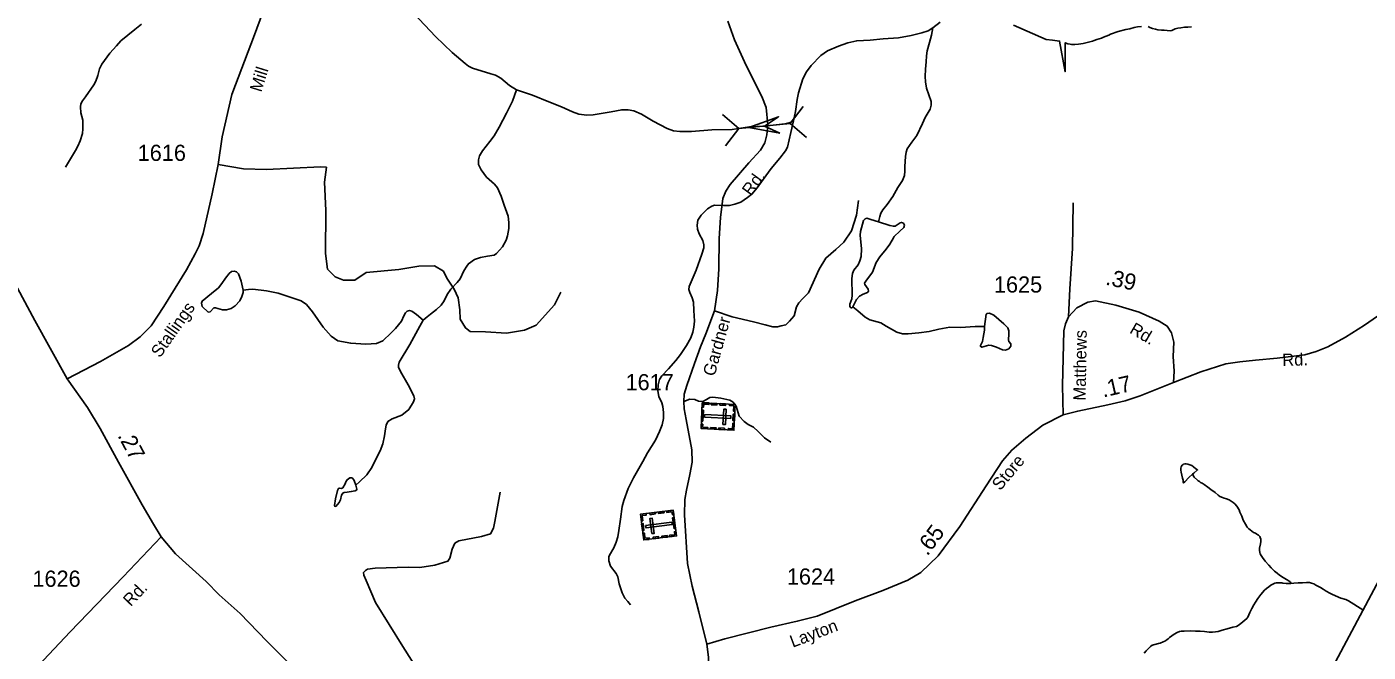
# Model space of a CAD drawing. Extents: x 2126262 to 2293712, y 749403 to 919119.
# Drawn here: x 2251899 to 2262243, y 835686 to 840507 of the extents above; entities that cross this region are included whole.
import ezdxf

# ---------------------------------------------------------------- set-up
doc = ezdxf.new("R2010")
doc.units = 0
for name, color, linetype in [('Exist Boundary Political CountyLine', 7, 'Continuous'), ('Exist Cultural Cemetery CELL', 7, 'Continuous'), ('Exist Hydrographic Creek Single Shore', 7, 'Continuous'), ('Exist Hydrographic Misc Water Feature', 7, 'Continuous'), ('Exist Hydrographic Pond Under 1500 Sq Ft', 7, 'Continuous'), ('Exist Road Non-System Type 51', 7, 'Continuous'), ('Exist Road Secondary Mileage Hundredths English Label', 7, 'Continuous'), ('Exist Road Secondary Structure Pipe Attributed CELL', 7, 'Continuous'), ('Exist Road Secondary Structure Pipe CELL', 7, 'Continuous'), ('Exist Road Secondary Type 41 Attributed', 7, 'Continuous'), ('Exist Road Secondary Type 51 Attributed', 7, 'Continuous'), ('Exist Road Secondary Type 51 Label', 7, 'Continuous'), ('Exist Road Secondary Type 51 Number Label', 7, 'Continuous')]:
    doc.layers.add(name, color=color, linetype=linetype)

msp = doc.modelspace()

# ---------------------------------------------------------------- linework, layer by layer
at = {"layer": 'Exist Boundary Political CountyLine'}
msp.add_lwpolyline([(2293118, 894131), (2291904, 891776), (2258822, 829665), (2255410, 823324), (2242089, 797599), (2231460, 775981), (2225011, 762953), (2220566, 753520)], dxfattribs=at)
at = {"layer": 'Exist Cultural Cemetery CELL'}
for points in [[(2257362, 837596), (2257352, 837397), (2257098, 837411), (2257108, 837609)], [(2257106, 837576), (2257118, 837576), (2257119, 837598), (2257159, 837595), (2257160, 837607), (2257108, 837609)], [(2257178, 837606), (2257221, 837603), (2257221, 837592), (2257177, 837594)], [(2257245, 837602), (2257288, 837600), (2257288, 837588), (2257244, 837591)], [(2257292, 837559), (2257274, 837560), (2257267, 837442), (2257286, 837441)], [(2257319, 837598), (2257318, 837587), (2257351, 837585), (2257348, 837545), (2257360, 837544), (2257362, 837596)], [(2257116, 837551), (2257112, 837467), (2257101, 837467), (2257105, 837552)], [(2257327, 837488), (2257328, 837507), (2257126, 837518), (2257125, 837499)], [(2257358, 837522), (2257356, 837470), (2257344, 837471), (2257347, 837522)], [(2257099, 837444), (2257111, 837443), (2257110, 837421), (2257150, 837419), (2257149, 837408), (2257098, 837411)], [(2257170, 837418), (2257214, 837416), (2257213, 837404), (2257170, 837407)], [(2257236, 837415), (2257279, 837412), (2257279, 837401), (2257236, 837403)], [(2257308, 837399), (2257309, 837411), (2257341, 837409), (2257343, 837449), (2257354, 837449), (2257352, 837397)], [(2256656, 836551), (2256631, 836749), (2256884, 836780), (2256909, 836583)], [(2256674, 836754), (2256676, 836743), (2256644, 836739), (2256649, 836699), (2256638, 836697), (2256631, 836749)], [(2256748, 836752), (2256705, 836746), (2256704, 836758), (2256747, 836763)], [(2256813, 836760), (2256771, 836755), (2256769, 836766), (2256812, 836771)], [(2256888, 836748), (2256877, 836746), (2256874, 836768), (2256834, 836763), (2256832, 836774), (2256884, 836780)], [(2256647, 836625), (2256640, 836676), (2256652, 836677), (2256658, 836626)], [(2256671, 836663), (2256674, 836644), (2256875, 836670), (2256873, 836688)], [(2256718, 836600), (2256737, 836602), (2256722, 836719), (2256704, 836717)], [(2256890, 836638), (2256879, 836723), (2256891, 836724), (2256901, 836640)], [(2256699, 836556), (2256698, 836568), (2256666, 836564), (2256661, 836604), (2256650, 836603), (2256656, 836551)], [(2256773, 836566), (2256730, 836560), (2256728, 836572), (2256771, 836577)], [(2256839, 836574), (2256796, 836569), (2256795, 836580), (2256838, 836585)], [(2256904, 836616), (2256893, 836614), (2256896, 836592), (2256856, 836587), (2256857, 836576), (2256909, 836583)]]:
    msp.add_lwpolyline(points, close=True, dxfattribs=at)
at = {"layer": 'Exist Hydrographic Creek Single Shore'}
for points in [[(2258885, 840498), (2258850, 840476), (2258802, 840460), (2258719, 840441), (2258620, 840422), (2258502, 840413), (2258403, 840405), (2258299, 840400), (2258230, 840384), (2258157, 840358), (2258074, 840322), (2258023, 840286), (2257947, 840209), (2257912, 840161), (2257882, 840105), (2257849, 839999), (2257840, 839946), (2257826, 839855), (2257812, 839783)], [(2258885, 840498), (2258943, 840542)], [(2259508, 840520), (2259759, 840410), (2259809, 840403), (2259863, 840397), (2259905, 840160), (2259907, 840384), (2259928, 840376), (2259945, 840372), (2259956, 840371), (2259965, 840371), (2259972, 840370), (2259982, 840370), (2260009, 840373), (2260045, 840379), (2260117, 840395), (2260131, 840402), (2260151, 840408), (2260169, 840414), (2260186, 840420), (2260203, 840426), (2260242, 840443), (2260256, 840449), (2260316, 840471), (2260374, 840486), (2260404, 840492), (2260438, 840501), (2260465, 840506), (2260494, 840509)], [(2260546, 840508), (2260560, 840502), (2260580, 840494), (2260602, 840488), (2260620, 840484), (2260648, 840480), (2260669, 840481), (2260694, 840478), (2260718, 840477)], [(2260718, 840477), (2260728, 840479), (2260754, 840490), (2260774, 840496), (2260797, 840499), (2260827, 840503), (2260853, 840505), (2260880, 840507)], [(2257812, 839783), (2257785, 839770), (2257745, 839758), (2257588, 839742), (2257472, 839735), (2257339, 839715), (2257182, 839712), (2257025, 839700), (2256935, 839699), (2256886, 839705), (2256836, 839722), (2256729, 839780), (2256640, 839833), (2256579, 839858), (2256536, 839868), (2256487, 839867), (2256405, 839852), (2256266, 839828), (2256218, 839825), (2256155, 839834), (2256108, 839852), (2256023, 839889), (2255924, 839929), (2255798, 839979), (2255676, 840021)]]:
    msp.add_lwpolyline(points, dxfattribs=at)
at = {"layer": 'Exist Hydrographic Misc Water Feature'}
for points in [[(2255676, 840021), (2255622, 840055), (2255553, 840112), (2255514, 840135), (2255476, 840144), (2255335, 840187), (2255304, 840203), (2255280, 840225), (2255178, 840308), (2255050, 840432), (2254884, 840610)], [(2252783, 840527), (2252731, 840487), (2252625, 840398), (2252591, 840361), (2252540, 840304), (2252477, 840218), (2252459, 840183), (2252446, 840132), (2252431, 840088), (2252415, 840060), (2252352, 839968), (2252327, 839936), (2252315, 839913), (2252314, 839891), (2252316, 839845), (2252330, 839787), (2252332, 839721), (2252328, 839685), (2252311, 839627), (2252291, 839587), (2252274, 839553), (2252198, 839426)], [(2258885, 840498), (2258876, 840442), (2258861, 840385), (2258843, 840322), (2258837, 840284), (2258834, 840236), (2258829, 840180), (2258826, 840125), (2258828, 840082), (2258837, 840033), (2258872, 839932), (2258874, 839903), (2258866, 839871), (2258826, 839808), (2258805, 839762), (2258763, 839670), (2258723, 839617), (2258689, 839565), (2258681, 839541), (2258675, 839506), (2258669, 839430), (2258670, 839394), (2258667, 839361), (2258651, 839323), (2258617, 839267), (2258577, 839200), (2258534, 839138), (2258499, 839097), (2258485, 839071), (2258478, 839044), (2258468, 839003)], [(2255676, 840021), (2255643, 839933), (2255598, 839841), (2255542, 839732), (2255504, 839666), (2255469, 839622), (2255414, 839550), (2255391, 839513), (2255382, 839482), (2255383, 839446), (2255402, 839405), (2255444, 839349), (2255505, 839295), (2255528, 839265), (2255557, 839201), (2255581, 839131), (2255610, 839047), (2255617, 838998), (2255615, 838951), (2255606, 838896), (2255596, 838862), (2255568, 838811), (2255522, 838759), (2255502, 838746), (2255451, 838738), (2255397, 838729), (2255351, 838712), (2255304, 838681), (2255291, 838663), (2255270, 838625), (2255241, 838563), (2255217, 838535), (2255169, 838484), (2255141, 838443), (2255118, 838395), (2255093, 838361), (2255057, 838328), (2255011, 838293), (2254986, 838271), (2254955, 838246)], [(2257812, 839783), (2257791, 839691), (2257764, 839580), (2257750, 839550), (2257707, 839495), (2257639, 839415), (2257598, 839358), (2257532, 839265), (2257491, 839218), (2257457, 839190), (2257404, 839156), (2257359, 839139), (2257317, 839130), (2257271, 839130), (2257203, 839131), (2257182, 839125), (2257148, 839104), (2257098, 839055), (2257074, 839016), (2257069, 838978), (2257071, 838946), (2257084, 838910), (2257113, 838859), (2257121, 838827), (2257121, 838804), (2257105, 838755), (2257060, 838632), (2257007, 838504), (2257004, 838482), (2257011, 838458), (2257031, 838418), (2257039, 838384), (2257043, 838321), (2257047, 838239), (2257043, 838191), (2257036, 838153), (2257020, 838109), (2256987, 838049), (2256940, 837981), (2256904, 837934), (2256846, 837871), (2256797, 837817), (2256778, 837788), (2256768, 837746), (2256765, 837701), (2256773, 837656), (2256795, 837608), (2256804, 837580), (2256810, 837534), (2256810, 837488), (2256799, 837438), (2256779, 837387), (2256746, 837320), (2256685, 837224), (2256649, 837157), (2256577, 837029), (2256535, 836948), (2256503, 836855), (2256491, 836809), (2256476, 836711), (2256465, 836623), (2256457, 836575), (2256444, 836534), (2256425, 836490), (2256391, 836435), (2256386, 836420), (2256387, 836391), (2256400, 836349), (2256443, 836293), (2256456, 836267), (2256468, 836212), (2256490, 836144), (2256511, 836103), (2256533, 836076), (2256554, 836052)], [(2254955, 838246), (2254905, 838288), (2254869, 838314), (2254849, 838319), (2254832, 838315), (2254818, 838303), (2254807, 838278), (2254787, 838237), (2254742, 838181), (2254709, 838149), (2254644, 838086), (2254596, 838066), (2254513, 838061), (2254397, 838068), (2254296, 838087), (2254247, 838123), (2254185, 838192), (2254103, 838309), (2254055, 838366), (2254014, 838395), (2253938, 838420), (2253837, 838454), (2253748, 838471), (2253642, 838484), (2253608, 838483), (2253567, 838477)], [(2258270, 838348), (2258307, 838317), (2258365, 838268), (2258401, 838249), (2258428, 838240), (2258485, 838224), (2258527, 838199), (2258609, 838152), (2258651, 838141), (2258695, 838140), (2258778, 838147), (2258858, 838159), (2258933, 838177), (2259017, 838191), (2259099, 838190), (2259213, 838196), (2259260, 838197), (2259285, 838197)], [(2254955, 838246), (2254929, 838199), (2254852, 838058), (2254771, 837922), (2254765, 837898), (2254766, 837883), (2254781, 837849), (2254840, 837746), (2254884, 837661), (2254888, 837640), (2254881, 837615), (2254844, 837558), (2254792, 837513), (2254715, 837485), (2254683, 837464), (2254671, 837437), (2254665, 837409), (2254657, 837353), (2254645, 837292), (2254625, 837237), (2254590, 837173), (2254560, 837111), (2254521, 837053), (2254464, 836998), (2254435, 836973)], [(2260887, 837058), (2260899, 837066), (2260927, 837091), (2260914, 837100), (2260897, 837115), (2260883, 837124), (2260868, 837131), (2260852, 837136), (2260840, 837138), (2260836, 837138), (2260829, 837138), (2260820, 837136), (2260816, 837134), (2260809, 837128), (2260803, 837120), (2260800, 837114), (2260799, 837104), (2260799, 837090), (2260801, 837073), (2260812, 837027), (2260815, 837012), (2260817, 837000), (2260820, 836991), (2260830, 837000), (2260859, 837032), (2260887, 837058)], [(2260887, 837058), (2260900, 837036), (2260928, 837011), (2260933, 837006), (2260941, 837001), (2260949, 836995), (2260962, 836989), (2260978, 836979), (2261006, 836959), (2261030, 836941), (2261064, 836916), (2261085, 836896), (2261100, 836887), (2261119, 836879), (2261132, 836874), (2261151, 836869), (2261171, 836860), (2261187, 836851), (2261201, 836841), (2261215, 836829), (2261231, 836812), (2261247, 836783), (2261254, 836765), (2261268, 836735), (2261280, 836704), (2261296, 836672), (2261311, 836649), (2261315, 836644), (2261323, 836636), (2261333, 836629), (2261345, 836619), (2261359, 836610), (2261373, 836603), (2261385, 836597), (2261393, 836591), (2261397, 836587), (2261407, 836577), (2261411, 836569), (2261415, 836557), (2261415, 836540), (2261412, 836521), (2261406, 836487), (2261405, 836473), (2261408, 836455), (2261410, 836444), (2261417, 836432), (2261427, 836415), (2261449, 836387), (2261477, 836356), (2261495, 836336), (2261521, 836310), (2261542, 836295), (2261560, 836280), (2261588, 836261), (2261612, 836247), (2261618, 836243), (2261634, 836234), (2261638, 836231), (2261644, 836225), (2261646, 836219), (2261647, 836216)], [(2261647, 836216), (2261640, 836215), (2261610, 836216), (2261586, 836219), (2261576, 836220), (2261564, 836220), (2261534, 836220), (2261522, 836218), (2261513, 836214), (2261503, 836208), (2261493, 836202), (2261477, 836190), (2261459, 836177), (2261443, 836164), (2261415, 836132), (2261393, 836101), (2261374, 836071), (2261362, 836051), (2261346, 836022), (2261338, 836007), (2261330, 835991), (2261323, 835973), (2261315, 835956), (2261307, 835946), (2261293, 835932), (2261277, 835920), (2261248, 835898), (2261228, 835885), (2261200, 835878), (2261156, 835865), (2261118, 835856), (2261108, 835854), (2261085, 835845), (2261066, 835842), (2261042, 835840), (2261016, 835841), (2260982, 835845), (2260948, 835847), (2260912, 835848), (2260870, 835850), (2260824, 835848), (2260802, 835847), (2260788, 835845), (2260770, 835839), (2260748, 835826), (2260730, 835813), (2260712, 835799), (2260701, 835789), (2260689, 835781), (2260675, 835770), (2260663, 835765), (2260639, 835756), (2260625, 835752), (2260597, 835746), (2260587, 835744), (2260580, 835741), (2260577, 835740), (2260565, 835729), (2260556, 835721), (2260546, 835712), (2260532, 835696), (2260516, 835678)], [(2262202, 836012), (2262092, 836081), (2262071, 836091), (2262031, 836103), (2261967, 836130), (2261947, 836140), (2261919, 836156), (2261895, 836171), (2261875, 836185), (2261860, 836193), (2261840, 836204), (2261824, 836212), (2261806, 836219), (2261790, 836223), (2261768, 836224), (2261736, 836222), (2261704, 836220), (2261670, 836217), (2261647, 836216)]]:
    msp.add_lwpolyline(points, dxfattribs=at)
for points in [[(2253567, 838477), (2253552, 838546), (2253531, 838602), (2253515, 838618), (2253498, 838623), (2253478, 838620), (2253458, 838605), (2253431, 838568), (2253404, 838528), (2253376, 838496), (2253323, 838450), (2253252, 838393), (2253246, 838376), (2253252, 838352), (2253298, 838308), (2253312, 838309), (2253340, 838340), (2253354, 838341), (2253409, 838326), (2253439, 838325), (2253475, 838335), (2253506, 838356), (2253542, 838395), (2253557, 838427), (2253566, 838459)], [(2254435, 836973), (2254445, 836944), (2254440, 836935), (2254430, 836929), (2254401, 836924), (2254368, 836920), (2254345, 836917), (2254335, 836912), (2254325, 836896), (2254318, 836860), (2254307, 836839), (2254281, 836810), (2254275, 836811), (2254271, 836818), (2254279, 836869), (2254294, 836933), (2254303, 836948), (2254310, 836950), (2254325, 836948), (2254336, 836954), (2254355, 836983), (2254360, 837000), (2254370, 837015), (2254389, 837030), (2254404, 837030), (2254413, 837024), (2254423, 837009)]]:
    msp.add_lwpolyline(points, close=True, dxfattribs=at)
at = {"layer": 'Exist Hydrographic Pond Under 1500 Sq Ft'}
for points in [[(2258270, 838348), (2258262, 838340), (2258254, 838341), (2258245, 838350), (2258245, 838369), (2258261, 838409), (2258264, 838438), (2258262, 838567), (2258265, 838604), (2258276, 838631), (2258309, 838672), (2258324, 838702), (2258334, 838736), (2258336, 838795), (2258325, 838902), (2258327, 838929), (2258352, 839015), (2258364, 839026), (2258377, 839031), (2258407, 839022), (2258468, 839003)], [(2258468, 839003), (2258555, 838974), (2258582, 838969), (2258596, 838971), (2258633, 838997), (2258644, 838999), (2258659, 838992), (2258666, 838978), (2258662, 838960), (2258630, 838931), (2258588, 838891), (2258582, 838880), (2258555, 838831), (2258527, 838793), (2258476, 838734), (2258450, 838689), (2258420, 838616), (2258369, 838545), (2258360, 838530), (2258362, 838521), (2258387, 838484), (2258389, 838469), (2258382, 838459), (2258348, 838447), (2258321, 838431), (2258298, 838404), (2258270, 838348)]]:
    msp.add_lwpolyline(points, dxfattribs=at)
msp.add_lwpolyline([(2259285, 838197), (2259296, 838291), (2259305, 838298), (2259323, 838300), (2259357, 838284), (2259433, 838216), (2259463, 838186), (2259472, 838163), (2259473, 838137), (2259470, 838095), (2259473, 838080), (2259486, 838063), (2259486, 838045), (2259471, 838024), (2259447, 838015), (2259423, 838017), (2259377, 838038), (2259339, 838050), (2259318, 838052), (2259264, 838037), (2259253, 838044), (2259253, 838051), (2259268, 838080), (2259275, 838113), (2259285, 838169)], close=True, dxfattribs=at)
at = {"layer": 'Exist Road Non-System Type 51'}
for points in [[(2253374, 839446), (2253570, 839413), (2253748, 839408), (2254164, 839427), (2254209, 839424), (2254195, 839310), (2254206, 839092), (2254203, 838759), (2254217, 838639), (2254276, 838580), (2254340, 838555), (2254429, 838555), (2254516, 838613), (2254767, 838636), (2254922, 838661), (2255044, 838664), (2255111, 838624), (2255139, 838569), (2255195, 838485), (2255226, 838418), (2255237, 838326), (2255240, 838253), (2255282, 838186), (2255318, 838158), (2255435, 838155), (2255597, 838144), (2255736, 838169), (2255828, 838206), (2255967, 838364), (2256018, 838462)], [(2257201, 838317), (2257338, 838272), (2257502, 838233), (2257594, 838209), (2257651, 838195), (2257689, 838195), (2257716, 838201), (2257752, 838209), (2257781, 838239), (2257817, 838278), (2257835, 838349), (2257853, 838379), (2257883, 838412), (2257927, 838456), (2258010, 838638), (2258061, 838724), (2258138, 838789), (2258199, 838847), (2258259, 838934), (2258297, 839056), (2258312, 839169)], [(2259932, 838272), (2259942, 838488), (2259962, 838797), (2259967, 839150)], [(2256965, 837619), (2257013, 837637), (2257051, 837634), (2257078, 837622), (2257111, 837619), (2257140, 837634), (2257167, 837649), (2257188, 837652), (2257251, 837643), (2257319, 837628), (2257346, 837613), (2257369, 837583), (2257393, 837506), (2257432, 837464), (2257462, 837441), (2257503, 837420), (2257539, 837387), (2257587, 837339), (2257637, 837304)], [(2254980, 835443), (2254798, 835729), (2254587, 836068), (2254516, 836238), (2254498, 836279), (2254495, 836300), (2254510, 836315), (2254525, 836327), (2254584, 836333), (2254840, 836342), (2254929, 836339), (2255045, 836356), (2255146, 836389), (2255161, 836410), (2255179, 836481), (2255200, 836526), (2255230, 836544), (2255405, 836577), (2255475, 836599), (2255499, 836641), (2255508, 836694), (2255549, 836920)]]:
    msp.add_lwpolyline(points, dxfattribs=at)
at = {"layer": 'Exist Road Secondary Structure Pipe Attributed CELL'}
msp.add_lwpolyline([(2257706, 839688), (2257466, 839731), (2257696, 839814), (2257588, 839742)], close=True, dxfattribs=at)
at = {"layer": 'Exist Road Secondary Structure Pipe CELL'}
for p, q in [((2257887, 839893), (2257785, 839761)), ((2257264, 839831), (2257390, 839722)), ((2257785, 839761), (2257390, 839722)), ((2257911, 839653), (2257785, 839761)), ((2257288, 839590), (2257390, 839722))]:
    msp.add_line(p, q, dxfattribs=at)
at = {"layer": 'Exist Road Secondary Type 41 Attributed'}
for points in [[(2259892, 837516), (2259886, 837743), (2259896, 838164), (2259910, 838216), (2259932, 838272), (2259997, 838341), (2260081, 838383), (2260141, 838394)], [(2260141, 838394), (2260296, 838362), (2260476, 838307), (2260632, 838239), (2260693, 838200), (2260725, 838148), (2260745, 838076), (2260740, 837965), (2260746, 837852), (2260741, 837764)]]:
    msp.add_lwpolyline(points, dxfattribs=at)
at = {"layer": 'Exist Road Secondary Type 51 Attributed'}
for points in [[(2253777, 840781), (2253654, 840444), (2253479, 839984), (2253406, 839658), (2253374, 839446), (2253327, 839220), (2253259, 838914), (2253228, 838818), (2253197, 838756), (2253130, 838634), (2252955, 838351), (2252859, 838202), (2252774, 838118), (2252682, 838051), (2252467, 837926), (2252210, 837794)], [(2257306, 840550), (2257356, 840407), (2257445, 840208), (2257568, 839969), (2257601, 839884), (2257614, 839752), (2257605, 839674), (2257590, 839612), (2257556, 839557), (2257467, 839459), (2257323, 839290), (2257290, 839239), (2257267, 839184), (2257248, 839036), (2257238, 838874), (2257235, 838642), (2257226, 838473), (2257201, 838317), (2257135, 838141), (2257095, 838041), (2257049, 837911), (2256988, 837743), (2256968, 837676), (2256965, 837619), (2256969, 837561), (2256984, 837480), (2257027, 837247), (2257029, 837150), (2257013, 837055), (2256986, 836935), (2256973, 836863), (2256970, 836744), (2256993, 836371), (2257031, 836195), (2257080, 835996), (2257143, 835749)], [(2252210, 837794), (2251961, 838244), (2251367, 839344)], [(2263542, 838527), (2263040, 838504), (2262800, 838494), (2262669, 838475), (2262556, 838437), (2262440, 838371), (2262347, 838300), (2262214, 838208), (2262068, 838115), (2261931, 838039), (2261842, 838004), (2261754, 837979), (2261540, 837952), (2261374, 837938), (2261252, 837925), (2261145, 837908), (2260953, 837847), (2260741, 837764)], [(2252935, 836576), (2252877, 836673), (2252789, 836822), (2252605, 837151), (2252465, 837410), (2252368, 837572), (2252210, 837794)], [(2260741, 837764), (2260485, 837661), (2260368, 837623), (2260234, 837593), (2260003, 837545), (2259892, 837516)], [(2259892, 837516), (2259735, 837436), (2259602, 837336), (2259494, 837244), (2259423, 837161), (2259297, 836968), (2259095, 836655), (2258927, 836428), (2258794, 836301), (2258694, 836240), (2258499, 836162), (2258287, 836083), (2257994, 835965), (2257840, 835924), (2257637, 835880), (2257282, 835789), (2257143, 835749)], [(2246006, 834230), (2246162, 834231), (2246505, 834228), (2246753, 834229), (2247134, 834232), (2247726, 834248), (2248325, 834261), (2248934, 834275), (2249220, 834292), (2249345, 834313), (2249492, 834345), (2249862, 834458), (2250466, 834659), (2251026, 834837), (2251248, 834940), (2251367, 835011), (2251556, 835149), (2251676, 835262), (2251903, 835493), (2252234, 835844), (2252641, 836267), (2252935, 836576)], [(2256940, 835025), (2256831, 835072), (2256721, 835111), (2256645, 835127), (2256540, 835138), (2256393, 835134), (2255804, 835101), (2255654, 835090), (2255030, 835164), (2254478, 835286), (2254229, 835373), (2254085, 835451), (2253924, 835597), (2253749, 835770), (2253544, 835984), (2253383, 836128), (2253283, 836230), (2253045, 836443), (2252935, 836576)], [(2257143, 835749), (2257157, 835649), (2257155, 835544), (2257143, 835475), (2257114, 835384), (2257037, 835208), (2256940, 835025)]]:
    msp.add_lwpolyline(points, dxfattribs=at)

# ---------------------------------------------------------------- texts
at = {"layer": 'Exist Road Secondary Mileage Hundredths English Label'}
for s, rotation, p in [('.39', 348.1113, (2260212, 838520)), ('.17', 12.8869, (2260200, 837649)), ('.27', 298.2812, (2252596, 837356)), ('.65', 53.4649, (2258844, 836422))]:
    msp.add_text(s, height=125, rotation=rotation, dxfattribs=at).set_placement(p)
at = {"layer": 'Exist Road Secondary Type 51 Label'}
for s, rotation, p in [('Mill', 72.6195, (2253707, 839998)), ('Rd.', 53.9937, (2257483, 839197)), ('Stallings', 54.9895, (2252926, 837950)), ('Gardner', 74.3976, (2257202, 837807)), ('Rd.', 329.6262, (2260396, 838151)), ('Matthews', 89.0528, (2260064, 837625)), ('Rd.', 1.9082, (2261582, 837891)), ('Store', 49.9046, (2259405, 836926)), ('Rd.', 46.4602, (2252700, 836033)), ('Layton', 20.5872, (2257805, 835720))]:
    msp.add_text(s, height=95, rotation=rotation, dxfattribs=at).set_placement(p)
at = {"layer": 'Exist Road Secondary Type 51 Number Label'}
for s, p in [('1616', (2252754, 839473)), ('1625', (2259357, 838458)), ('1617', (2256516, 837705)), ('1626', (2251942, 836190)), ('1624', (2257760, 836207))]:
    msp.add_text(s, height=125, dxfattribs=at).set_placement(p)

doc.saveas('drawing.dxf')
